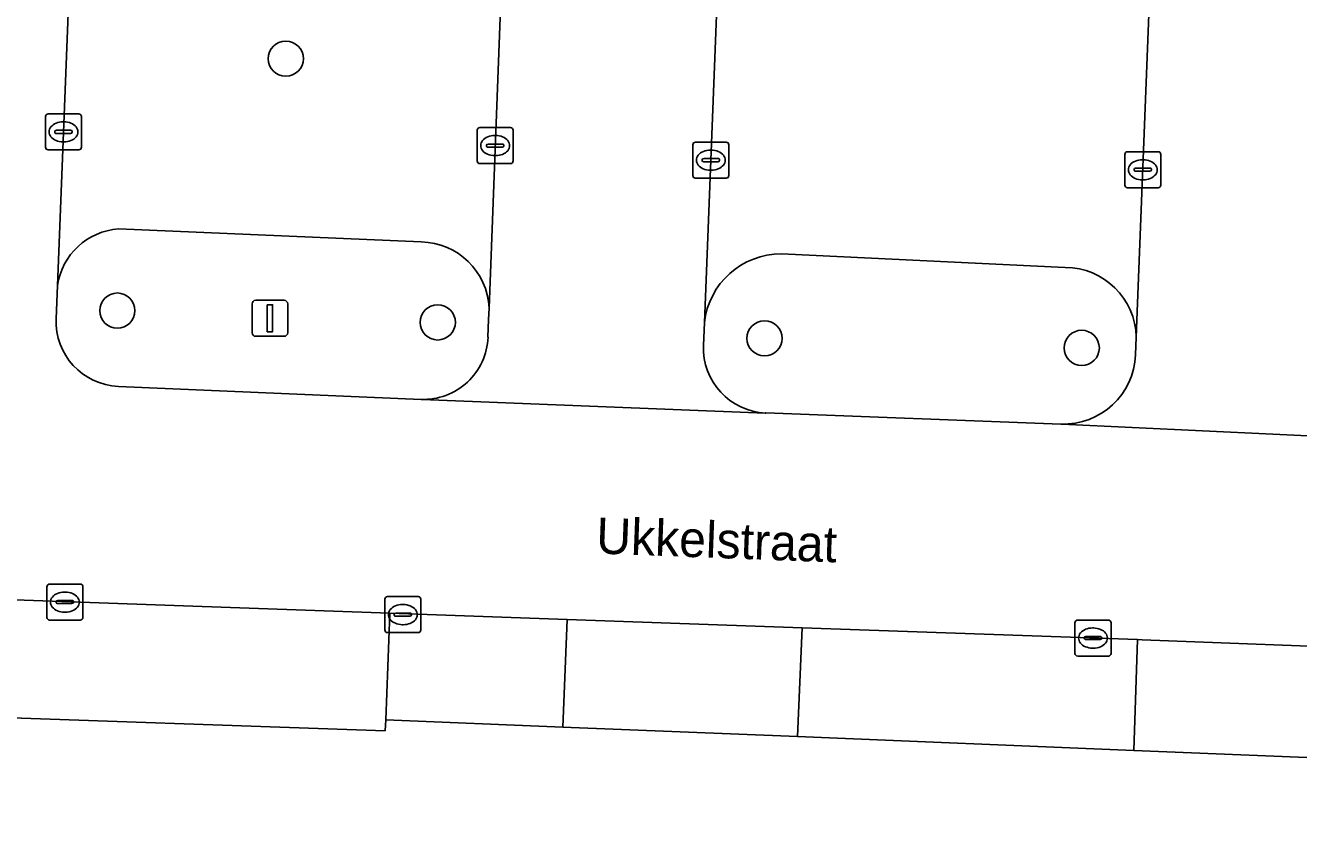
# Model space of a CAD drawing. Extents: x 160732 to 162107, y 387428 to 388479.
# Drawn here: x 161829.71 to 161865.08, y 387500.41 to 387522.78 of the extents above; entities that cross this region are included whole.
import ezdxf

# ---------------------------------------------------------------- set-up
doc = ezdxf.new("R2010")
doc.units = 0
for name, color, linetype in [('IMGEO_Boom', 7, 'Continuous'), ('IMGEO_Erf', 7, 'Continuous'), ('IMGEO_Kolk', 7, 'Continuous'), ('IMGEO_Lichtmast', 7, 'Continuous'), ('IMGEO_Openbare_ruimte_label', 7, 'Continuous'), ('IMGEO_Parkeervlak_open', 7, 'Continuous'), ('IMGEO_Rijbaan_lokaal_open', 7, 'Continuous'), ('IMGEO_Verkeerseiland_open', 7, 'Continuous'), ('IMGEO_Voetpad_open', 7, 'Continuous')]:
    doc.layers.add(name, color=color, linetype=linetype)

msp = doc.modelspace()

# ---------------------------------------------------------------- linework, layer by layer
at = {"layer": 'IMGEO_Boom'}
for centre in [(161836.943, 387521.854), (161832.263, 387514.855), (161841.165, 387514.527), (161850.244, 387514.084), (161859.057, 387513.819)]:
    msp.add_circle(centre, 0.489, dxfattribs=at)
at = {"layer": 'IMGEO_Erf'}
msp.add_lwpolyline([(161885.632, 387500), (161885.924, 387507.186), (161893.7, 387514.361), (161892.879, 387514.397), (161892.538, 387514.412), (161888.28, 387514.598), (161887.763, 387514.117), (161877.566, 387504.647), (161874.774, 387502.053), (161872.012, 387502.166), (161866.686, 387502.383), (161860.503, 387502.636), (161851.164, 387503.018), (161844.643, 387503.284), (161839.725, 387503.485), (161839.7, 387503.179), (161827.464, 387503.607), (161825.215, 387503.686), (161825.068, 387500)], dxfattribs=at)
at = {"layer": 'IMGEO_Kolk'}
for p, q in [((161830.266, 387519.395), (161830.266, 387520.247)), ((161830.341, 387520.321), (161831.193, 387520.321)), ((161830.754, 387520.101), (161830.779, 387520.101)), ((161831.267, 387520.247), (161831.267, 387519.395)), ((161830.525, 387519.815), (161830.525, 387519.827)), ((161830.963, 387519.778), (161830.565, 387519.778)), ((161830.568, 387519.864), (161830.966, 387519.864)), ((161831.009, 387519.827), (161831.009, 387519.815)), ((161842.259, 387519.014), (161842.259, 387519.866)), ((161842.334, 387519.94), (161843.186, 387519.94)), ((161842.747, 387519.72), (161842.772, 387519.72)), ((161843.26, 387519.866), (161843.26, 387519.014)), ((161830.777, 387519.541), (161830.752, 387519.541)), ((161842.518, 387519.434), (161842.518, 387519.446)), ((161842.956, 387519.397), (161842.558, 387519.397)), ((161842.561, 387519.483), (161842.959, 387519.483)), ((161843.002, 387519.446), (161843.002, 387519.434)), ((161848.251, 387518.61), (161848.251, 387519.462)), ((161848.326, 387519.536), (161849.178, 387519.536)), ((161849.252, 387519.462), (161849.252, 387518.61)), ((161831.193, 387519.321), (161830.341, 387519.321)), ((161842.77, 387519.16), (161842.745, 387519.16)), ((161848.51, 387519.03), (161848.51, 387519.042)), ((161848.553, 387519.079), (161848.951, 387519.079)), ((161848.739, 387519.316), (161848.764, 387519.316)), ((161848.994, 387519.042), (161848.994, 387519.03)), ((161860.253, 387518.342), (161860.253, 387519.194)), ((161860.328, 387519.268), (161861.18, 387519.268)), ((161860.741, 387519.048), (161860.766, 387519.048)), ((161861.254, 387519.194), (161861.254, 387518.342)), ((161843.186, 387518.94), (161842.334, 387518.94)), ((161848.948, 387518.993), (161848.55, 387518.993)), ((161848.762, 387518.756), (161848.737, 387518.756)), ((161860.512, 387518.762), (161860.512, 387518.774)), ((161860.95, 387518.725), (161860.552, 387518.725)), ((161860.555, 387518.811), (161860.953, 387518.811)), ((161860.996, 387518.774), (161860.996, 387518.762)), ((161849.178, 387518.536), (161848.326, 387518.536)), ((161860.764, 387518.488), (161860.739, 387518.488)), ((161861.18, 387518.268), (161860.328, 387518.268)), ((161830.305, 387506.329), (161830.305, 387507.181)), ((161830.38, 387507.255), (161831.232, 387507.255)), ((161830.793, 387507.035), (161830.818, 387507.035)), ((161831.306, 387507.181), (161831.306, 387506.329)), ((161830.564, 387506.749), (161830.564, 387506.761)), ((161831.002, 387506.712), (161830.604, 387506.712)), ((161830.607, 387506.798), (161831.005, 387506.798)), ((161831.048, 387506.761), (161831.048, 387506.749)), ((161839.694, 387505.981), (161839.694, 387506.833)), ((161839.769, 387506.907), (161840.621, 387506.907)), ((161840.182, 387506.687), (161840.207, 387506.687)), ((161840.695, 387506.833), (161840.695, 387505.981)), ((161830.816, 387506.475), (161830.791, 387506.475)), ((161839.953, 387506.401), (161839.953, 387506.413)), ((161840.391, 387506.364), (161839.993, 387506.364)), ((161839.996, 387506.45), (161840.394, 387506.45)), ((161840.437, 387506.413), (161840.437, 387506.401)), ((161831.232, 387506.255), (161830.38, 387506.255)), ((161840.205, 387506.127), (161840.18, 387506.127)), ((161858.869, 387505.33), (161858.869, 387506.182)), ((161858.944, 387506.256), (161859.796, 387506.256)), ((161859.357, 387506.036), (161859.382, 387506.036)), ((161859.87, 387506.182), (161859.87, 387505.33)), ((161840.621, 387505.907), (161839.769, 387505.907)), ((161859.128, 387505.75), (161859.128, 387505.762)), ((161859.566, 387505.713), (161859.168, 387505.713)), ((161859.171, 387505.799), (161859.569, 387505.799)), ((161859.612, 387505.762), (161859.612, 387505.75)), ((161859.796, 387505.256), (161858.944, 387505.256)), ((161859.38, 387505.476), (161859.355, 387505.476))]:
    msp.add_line(p, q, dxfattribs=at)
for points in [[(161830.266, 387519.395), (161830.266, 387520.247)], [(161830.341, 387520.321), (161831.193, 387520.321)], [(161831.267, 387520.247), (161831.267, 387519.395)], [(161842.259, 387519.014), (161842.259, 387519.866)], [(161842.334, 387519.94), (161843.186, 387519.94)], [(161843.26, 387519.866), (161843.26, 387519.014)], [(161848.251, 387518.61), (161848.251, 387519.462)], [(161848.326, 387519.536), (161849.178, 387519.536)], [(161849.252, 387519.462), (161849.252, 387518.61)], [(161831.193, 387519.321), (161830.341, 387519.321)], [(161860.253, 387518.342), (161860.253, 387519.194)], [(161860.328, 387519.268), (161861.18, 387519.268)], [(161861.254, 387519.194), (161861.254, 387518.342)], [(161843.186, 387518.94), (161842.334, 387518.94)], [(161849.178, 387518.536), (161848.326, 387518.536)], [(161861.18, 387518.268), (161860.328, 387518.268)], [(161830.305, 387506.329), (161830.305, 387507.181)], [(161830.38, 387507.255), (161831.232, 387507.255)], [(161831.306, 387507.181), (161831.306, 387506.329)], [(161839.694, 387505.981), (161839.694, 387506.833)], [(161839.769, 387506.907), (161840.621, 387506.907)], [(161840.695, 387506.833), (161840.695, 387505.981)], [(161831.232, 387506.255), (161830.38, 387506.255)], [(161858.869, 387505.33), (161858.869, 387506.182)], [(161858.944, 387506.256), (161859.796, 387506.256)], [(161859.87, 387506.182), (161859.87, 387505.33)], [(161840.621, 387505.907), (161839.769, 387505.907)], [(161859.796, 387505.256), (161858.944, 387505.256)]]:
    msp.add_lwpolyline(points, dxfattribs=at)
for centre, radius, start, end in [((161830.343, 387520.245), 0.0765, 91.552, 178.448), ((161830.343, 387520.245), 0.0765, 91.552, 178.448), ((161831.191, 387520.245), 0.0765, 1.552, 88.448), ((161831.191, 387520.245), 0.0765, 1.552, 88.448), ((161830.565, 387519.824), 0.0403, 85.8775, 175.7526), ((161830.562, 387519.814), 0.0366, 178.938, 274.7102), ((161830.966, 387519.821), 0.043, 264.8664, 352.4533), ((161830.97, 387519.826), 0.0386, 1.7309, 96.639), ((161842.336, 387519.864), 0.0765, 91.552, 178.448), ((161842.336, 387519.864), 0.0765, 91.552, 178.448), ((161843.184, 387519.864), 0.0765, 1.552, 88.448), ((161843.184, 387519.864), 0.0765, 1.552, 88.448), ((161830.343, 387519.397), 0.0765, 181.552, 268.448), ((161830.343, 387519.397), 0.0765, 181.552, 268.448), ((161831.191, 387519.397), 0.0765, 271.552, 358.448), ((161831.191, 387519.397), 0.0765, 271.552, 358.448), ((161842.558, 387519.443), 0.0403, 85.8775, 175.7526), ((161842.555, 387519.433), 0.0366, 178.938, 274.7102), ((161842.959, 387519.44), 0.043, 264.8664, 352.4533), ((161842.963, 387519.445), 0.0386, 1.7309, 96.639), ((161848.328, 387519.46), 0.0765, 91.552, 178.448), ((161848.328, 387519.46), 0.0765, 91.552, 178.448), ((161849.176, 387519.46), 0.0765, 1.552, 88.448), ((161849.176, 387519.46), 0.0765, 1.552, 88.448), ((161842.336, 387519.016), 0.0765, 181.552, 268.448), ((161842.336, 387519.016), 0.0765, 181.552, 268.448), ((161843.184, 387519.016), 0.0765, 271.552, 358.448), ((161843.184, 387519.016), 0.0765, 271.552, 358.448), ((161848.55, 387519.039), 0.0403, 85.8775, 175.7526), ((161848.547, 387519.029), 0.0366, 178.938, 274.7102), ((161848.951, 387519.036), 0.043, 264.8664, 352.4533), ((161848.955, 387519.041), 0.0386, 1.7309, 96.639), ((161860.33, 387519.192), 0.0765, 91.552, 178.448), ((161860.33, 387519.192), 0.0765, 91.552, 178.448), ((161861.178, 387519.192), 0.0765, 1.552, 88.448), ((161861.178, 387519.192), 0.0765, 1.552, 88.448), ((161860.552, 387518.771), 0.0403, 85.8775, 175.7526), ((161860.549, 387518.761), 0.0366, 178.938, 274.7102), ((161860.953, 387518.768), 0.043, 264.8664, 352.4533), ((161860.957, 387518.773), 0.0386, 1.7309, 96.639), ((161848.328, 387518.612), 0.0765, 181.552, 268.448), ((161848.328, 387518.612), 0.0765, 181.552, 268.448), ((161849.176, 387518.612), 0.0765, 271.552, 358.448), ((161849.176, 387518.612), 0.0765, 271.552, 358.448), ((161860.33, 387518.344), 0.0765, 181.552, 268.448), ((161860.33, 387518.344), 0.0765, 181.552, 268.448), ((161861.178, 387518.344), 0.0765, 271.552, 358.448), ((161861.178, 387518.344), 0.0765, 271.552, 358.448), ((161830.382, 387507.179), 0.0765, 91.552, 178.448), ((161830.382, 387507.179), 0.0765, 91.552, 178.448), ((161831.23, 387507.179), 0.0765, 1.552, 88.448), ((161831.23, 387507.179), 0.0765, 1.552, 88.448), ((161830.604, 387506.758), 0.0403, 85.8775, 175.7526), ((161830.601, 387506.748), 0.0366, 178.938, 274.7102), ((161831.005, 387506.755), 0.043, 264.8664, 352.4533), ((161831.009, 387506.76), 0.0386, 1.7309, 96.639), ((161839.771, 387506.831), 0.0765, 91.552, 178.448), ((161839.771, 387506.831), 0.0765, 91.552, 178.448), ((161840.619, 387506.831), 0.0765, 1.552, 88.448), ((161840.619, 387506.831), 0.0765, 1.552, 88.448), ((161830.382, 387506.331), 0.0765, 181.552, 268.448), ((161830.382, 387506.331), 0.0765, 181.552, 268.448), ((161831.23, 387506.331), 0.0765, 271.552, 358.448), ((161831.23, 387506.331), 0.0765, 271.552, 358.448), ((161839.993, 387506.41), 0.0403, 85.8775, 175.7526), ((161839.99, 387506.4), 0.0366, 178.938, 274.7102), ((161840.394, 387506.407), 0.043, 264.8664, 352.4533), ((161840.398, 387506.412), 0.0386, 1.7309, 96.639), ((161839.771, 387505.983), 0.0765, 181.552, 268.448), ((161839.771, 387505.983), 0.0765, 181.552, 268.448), ((161840.619, 387505.983), 0.0765, 271.552, 358.448), ((161840.619, 387505.983), 0.0765, 271.552, 358.448), ((161858.946, 387506.18), 0.0765, 91.552, 178.448), ((161858.946, 387506.18), 0.0765, 91.552, 178.448), ((161859.794, 387506.18), 0.0765, 1.552, 88.448), ((161859.794, 387506.18), 0.0765, 1.552, 88.448), ((161859.168, 387505.759), 0.0403, 85.8775, 175.7526), ((161859.165, 387505.749), 0.0366, 178.938, 274.7102), ((161859.569, 387505.756), 0.043, 264.8664, 352.4533), ((161859.573, 387505.761), 0.0386, 1.7309, 96.639), ((161858.946, 387505.332), 0.0765, 181.552, 268.448), ((161858.946, 387505.332), 0.0765, 181.552, 268.448), ((161859.794, 387505.332), 0.0765, 271.552, 358.448), ((161859.794, 387505.332), 0.0765, 271.552, 358.448)]:
    msp.add_arc(centre, radius, start, end, dxfattribs=at)
for centre, major_axis, ratio, start_param, end_param in [((161830.753, 387519.821), (-0.387, 0.002), 0.722429, 4.712389, 7.853982), ((161830.778, 387519.821), (-0.39, 0.002), 0.717154, 1.570796, 4.712389), ((161842.746, 387519.44), (-0.387, 0.002), 0.722429, 4.712389, 7.853982), ((161842.771, 387519.44), (-0.39, 0.002), 0.717154, 1.570796, 4.712389), ((161848.738, 387519.036), (-0.387, 0.002), 0.722429, 4.712389, 7.853982), ((161848.763, 387519.036), (-0.39, 0.002), 0.717154, 1.570796, 4.712389), ((161860.74, 387518.768), (-0.387, 0.002), 0.722429, 4.712389, 7.853982), ((161860.765, 387518.768), (-0.39, 0.002), 0.717154, 1.570796, 4.712389), ((161830.792, 387506.755), (-0.387, 0.002), 0.722429, 4.712389, 7.853982), ((161830.817, 387506.755), (-0.39, 0.002), 0.717154, 1.570796, 4.712389), ((161840.181, 387506.407), (-0.387, 0.002), 0.722429, 4.712389, 7.853982), ((161840.206, 387506.407), (-0.39, 0.002), 0.717154, 1.570796, 4.712389), ((161859.356, 387505.756), (-0.387, 0.002), 0.722429, 4.712389, 7.853982), ((161859.381, 387505.756), (-0.39, 0.002), 0.717154, 1.570796, 4.712389)]:
    msp.add_ellipse(centre, major_axis=major_axis, ratio=ratio, start_param=start_param, end_param=end_param, dxfattribs=at)
at = {"layer": 'IMGEO_Lichtmast'}
for p, q in [((161836.106, 387515.141), (161836.896, 387515.141)), ((161836.896, 387515.141), (161836.106, 387515.141)), ((161836.006, 387514.241), (161836.006, 387515.041)), ((161836.006, 387515.041), (161836.006, 387514.241)), ((161836.996, 387515.041), (161836.996, 387514.241)), ((161836.996, 387514.241), (161836.996, 387515.041)), ((161836.896, 387514.141), (161836.106, 387514.141)), ((161836.106, 387514.141), (161836.896, 387514.141))]:
    msp.add_line(p, q, dxfattribs=at)
msp.add_lwpolyline([(161836.426, 387515.016), (161836.576, 387515.016), (161836.576, 387514.266), (161836.426, 387514.266), (161836.426, 387515.016)], dxfattribs=at)
for centre, start, end in [((161836.106, 387515.041), 90, 180), ((161836.106, 387515.041), 90, 180), ((161836.896, 387515.041), 0, 90), ((161836.896, 387515.041), 360, 90), ((161836.106, 387514.241), 180, 270), ((161836.106, 387514.241), 180, 270), ((161836.896, 387514.241), 270, 0), ((161836.896, 387514.241), 270, 0)]:
    msp.add_arc(centre, 0.1, start, end, dxfattribs=at)
at = {"layer": 'IMGEO_Parkeervlak_open'}
for points in [[(161832.409, 387561.873), (161831.668, 387542.717), (161830.597, 387515.55)], [(161842.59, 387514.921), (161844.349, 387561.416)], [(161850.379, 387561.268), (161849.699, 387543.225), (161848.573, 387514.52)], [(161860.572, 387514.118), (161862.407, 387560.846)], [(161832.297, 387517.124), (161840.706, 387516.763)], [(161850.713, 387516.432), (161858.599, 387516.055)]]:
    msp.add_lwpolyline(points, dxfattribs=at)
for centre, radius, start, end in [((161832.427, 387515.279), 1.85, 94.0263, 171.5658), ((161840.668, 387514.84), 1.924, 2.4255, 88.8662), ((161850.708, 387514.284), 2.148, 89.8628, 173.6961), ((161858.585, 387514.067), 1.988, 1.4703, 89.5847)]:
    msp.add_arc(centre, radius, start, end, dxfattribs=at)
at = {"layer": 'IMGEO_Rijbaan_lokaal_open'}
for points in [[(161849.699, 387543.225), (161850.379, 387561.268), (161850.407, 387562.016), (161844.387, 387562.434), (161844.349, 387561.416), (161842.59, 387514.921), (161842.579, 387514.612), (161842.56, 387514.115)], [(161830.56, 387514.627), (161830.597, 387515.55), (161831.668, 387542.717), (161832.409, 387561.873), (161824.216, 387559.562), (161824.122, 387557.286), (161824.116, 387557.146), (161822.18, 387510.602), (161822.074, 387508.052)], [(161867.752, 387544.843), (161868.344, 387561.449), (161862.444, 387561.79), (161862.407, 387560.846), (161860.572, 387514.118), (161860.553, 387513.625)], [(161848.549, 387513.886), (161848.573, 387514.52), (161849.699, 387543.225)], [(161870.632, 387511.12), (161868.302, 387511.234), (161868.272, 387511.232), (161858.501, 387511.7), (161858.478, 387511.703), (161850.279, 387512.01), (161850.261, 387512.009), (161840.736, 387512.384), (161840.701, 387512.389), (161832.291, 387512.749)], [(161840.701, 387512.389), (161840.736, 387512.384), (161850.261, 387512.009), (161850.279, 387512.01)], [(161858.478, 387511.703), (161858.501, 387511.7), (161868.272, 387511.232), (161868.302, 387511.234)], [(161823.009, 387507.041), (161827.579, 387506.879), (161839.829, 387506.446), (161844.763, 387506.272), (161851.29, 387506.041), (161860.603, 387505.712), (161860.738, 387505.707), (161867.318, 387505.459), (161870.788, 387505.328), (161871.166, 387505.325)]]:
    msp.add_lwpolyline(points, dxfattribs=at)
for centre, radius, start, end in [((161832.368, 387514.557), 1.809, 177.7751, 267.56), ((161840.768, 387514.181), 1.794, 267.8742, 357.8765), ((161850.353, 387513.814), 1.806, 177.7268, 267.6361), ((161858.554, 387513.702), 2, 267.8213, 357.7944)]:
    msp.add_arc(centre, radius, start, end, dxfattribs=at)
at = {"layer": 'IMGEO_Verkeerseiland_open'}
for points in [[(161840.706, 387516.763), (161832.297, 387517.124)], [(161858.599, 387516.055), (161850.713, 387516.432)], [(161830.597, 387515.55), (161830.56, 387514.627)], [(161842.56, 387514.115), (161842.579, 387514.612), (161842.59, 387514.921)], [(161848.573, 387514.52), (161848.549, 387513.886)], [(161860.553, 387513.625), (161860.572, 387514.118)], [(161832.291, 387512.749), (161840.701, 387512.389)], [(161850.279, 387512.01), (161858.478, 387511.703)]]:
    msp.add_lwpolyline(points, dxfattribs=at)
for centre, radius, start, end in [((161832.427, 387515.279), 1.85, 94.0263, 171.5658), ((161840.668, 387514.84), 1.924, 2.4255, 88.8662), ((161850.708, 387514.284), 2.148, 89.8628, 173.6961), ((161858.585, 387514.067), 1.988, 1.4703, 89.5847), ((161832.368, 387514.557), 1.809, 177.7751, 267.56), ((161840.768, 387514.181), 1.794, 267.8742, 357.8765), ((161850.353, 387513.814), 1.806, 177.7268, 267.6361), ((161858.554, 387513.702), 2, 267.8213, 357.7944)]:
    msp.add_arc(centre, radius, start, end, dxfattribs=at)
at = {"layer": 'IMGEO_Voetpad_open'}
for points in [[(161839.725, 387503.485), (161839.829, 387506.446), (161827.579, 387506.879), (161827.464, 387503.607), (161839.7, 387503.179)], [(161844.763, 387506.272), (161839.829, 387506.446), (161839.725, 387503.485), (161844.643, 387503.284)], [(161851.29, 387506.041), (161844.763, 387506.272), (161844.643, 387503.284), (161851.164, 387503.018)], [(161851.164, 387503.018), (161860.503, 387502.636), (161860.603, 387505.712), (161851.29, 387506.041)], [(161866.686, 387502.383), (161866.754, 387504.061), (161867.26, 387504.04), (161867.318, 387505.459), (161860.738, 387505.707), (161860.603, 387505.712), (161860.503, 387502.636)]]:
    msp.add_lwpolyline(points, close=True, dxfattribs=at)

# ---------------------------------------------------------------- texts
at = {"layer": 'IMGEO_Openbare_ruimte_label'}
msp.add_text('Ukkelstraat', height=1, rotation=357.8789, dxfattribs=at).set_placement((161845.555, 387508.107))

doc.saveas('drawing.dxf')
